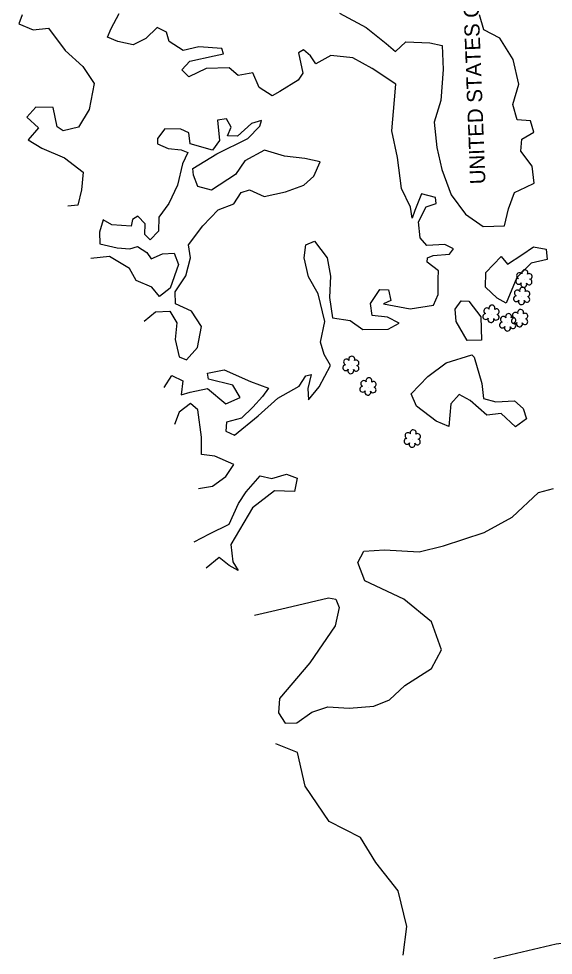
# Model space of a CAD drawing. Extents: x 3040896 to 3051146, y 687568 to 732976.
# Drawn here: x 3041799 to 3041974.2, y 729171.8 to 729478.7 of the extents above; entities that cross this region are included whole.
import ezdxf

# ---------------------------------------------------------------- set-up
doc = ezdxf.new("R2010")
doc.units = 0
for name, color, linetype in [('Exist Property Owner Text', 7, 'Continuous'), ('Exist Vegetation Hedge Row', 7, 'Continuous'), ('Exist Vegetation Shrub CELL', 7, 'Continuous')]:
    doc.layers.add(name, color=color, linetype=linetype)

msp = doc.modelspace()

# ---------------------------------------------------------------- linework, layer by layer
at = {"layer": 'Exist Vegetation Hedge Row'}
for points in [[(3041800.09, 729480.03), (3041798.97, 729477.11), (3041803.74, 729475.1), (3041808.71, 729475.62), (3041814.18, 729468.28), (3041820.02, 729463.05), (3041823.76, 729457.46), (3041822.04, 729448.99), (3041818.62, 729443.24), (3041813.52, 729442.01), (3041811.61, 729443.32), (3041810.32, 729449.67), (3041804.62, 729449.75), (3041801.68, 729446.52), (3041805.5, 729442.99), (3041802.06, 729439.02), (3041806.55, 729436.3), (3041813.99, 729433.13), (3041820.09, 729428.47), (3041819.55, 729422.61), (3041818.34, 729417.66), (3041815.08, 729417.29)], [(3041800.09, 729480.03), (3041798.97, 729477.11), (3041803.74, 729475.1), (3041808.71, 729475.62), (3041814.18, 729468.28), (3041820.02, 729463.05), (3041823.76, 729457.46), (3041822.04, 729448.99), (3041818.62, 729443.24), (3041813.52, 729442.01), (3041811.61, 729443.32), (3041810.32, 729449.67), (3041804.62, 729449.75), (3041801.68, 729446.52), (3041805.5, 729442.99), (3041802.06, 729439.02), (3041806.55, 729436.3), (3041813.99, 729433.13), (3041820.09, 729428.47), (3041819.55, 729422.61), (3041818.34, 729417.66), (3041815.08, 729417.29)], [(3041846.68, 729357.87), (3041849.21, 729361.77), (3041852.82, 729360.05), (3041852.28, 729355.45), (3041855.2, 729356.37), (3041860.9, 729357.59), (3041866.83, 729352.57), (3041871.6, 729354.59), (3041869.19, 729358.61), (3041861.15, 729360.64), (3041860.83, 729362.54), (3041866.28, 729363.62), (3041874.92, 729359.86), (3041880.91, 729357.67), (3041878.87, 729354.89), (3041875.72, 729351.44), (3041872.06, 729347.81), (3041867.06, 729346.56), (3041866.85, 729343.52), (3041869.74, 729342.23), (3041877.51, 729348.63), (3041883.92, 729354.39), (3041890.9, 729358.29), (3041893.1, 729361.65), (3041894.9, 729362.18), (3041893.81, 729357.54), (3041893.95, 729353.84), (3041897.51, 729358.04), (3041901.15, 729365.05), (3041899.09, 729368.71), (3041897.96, 729372.68), (3041899.32, 729379.5), (3041897.18, 729388.58), (3041893.99, 729394.14), (3041892.53, 729400.35), (3041893.1, 729404.64), (3041895.91, 729405.87), (3041900.08, 729400.42), (3041901.16, 729394.34), (3041900.84, 729387.41), (3041901.89, 729380.7), (3041907.65, 729379.86), (3041911.82, 729376.87), (3041920.08, 729377), (3041923.69, 729378.92), (3041919.93, 729380.89), (3041914.91, 729381.42), (3041914.33, 729385.39), (3041917.38, 729389.98), (3041920.19, 729389.86), (3041920.95, 729386.34), (3041918.61, 729385.35), (3041927.27, 729383.64), (3041934.99, 729384.86), (3041936.46, 729388.38), (3041936.45, 729393.49), (3041936.61, 729396.16), (3041932.92, 729398.99), (3041932.98, 729400.37), (3041934.9, 729401.11), (3041940.18, 729401.6), (3041941.56, 729403.33), (3041938.64, 729404.73), (3041932.78, 729404.47), (3041930.63, 729406.88), (3041930.04, 729412.13), (3041932.56, 729417.11), (3041935.86, 729418.18), (3041935.6, 729420.14), (3041930.99, 729421.35), (3041928.9, 729415.85), (3041928.01, 729413.37), (3041927.38, 729416.96), (3041924.45, 729423.07), (3041923.21, 729433.27), (3041921.33, 729441.95), (3041922.17, 729452.12), (3041922.66, 729457.32), (3041914.91, 729462.4), (3041908.47, 729465.95), (3041901.35, 729466.68), (3041896.4, 729463.97), (3041894.67, 729466.62), (3041892.36, 729468.52), (3041890.67, 729467.51), (3041892.11, 729460.91), (3041890.65, 729458.61), (3041884.56, 729454.89), (3041882.04, 729453.43), (3041877.79, 729456.19), (3041875.78, 729461.01), (3041870.94, 729460.09), (3041867.92, 729462.61), (3041860.46, 729462.45), (3041854.72, 729459.75), (3041852.42, 729462.03), (3041855.04, 729464.81), (3041863.05, 729466.6), (3041866.06, 729467.27), (3041865.52, 729469.03), (3041858.05, 729469.5), (3041852.88, 729468.32), (3041848.33, 729471.23), (3041847.44, 729474.36), (3041844.4, 729475.83), (3041840.68, 729472.31), (3041836.53, 729470.19), (3041831.49, 729471.3), (3041828.12, 729472.7), (3041829.24, 729475.58), (3041831.92, 729480.41)], [(3041846.68, 729357.87), (3041849.21, 729361.77), (3041852.82, 729360.05), (3041852.28, 729355.45), (3041855.2, 729356.37), (3041860.9, 729357.59), (3041866.83, 729352.57), (3041871.6, 729354.59), (3041869.19, 729358.61), (3041861.15, 729360.64), (3041860.83, 729362.54), (3041866.28, 729363.62), (3041874.92, 729359.86), (3041880.91, 729357.67), (3041878.87, 729354.89), (3041875.72, 729351.44), (3041872.06, 729347.81), (3041867.06, 729346.56), (3041866.85, 729343.52), (3041869.74, 729342.23), (3041877.51, 729348.63), (3041883.92, 729354.39), (3041890.9, 729358.29), (3041893.1, 729361.65), (3041894.9, 729362.18), (3041893.81, 729357.54), (3041893.95, 729353.84), (3041897.51, 729358.04), (3041901.15, 729365.05), (3041899.09, 729368.71), (3041897.96, 729372.68), (3041899.32, 729379.5), (3041897.18, 729388.58), (3041893.99, 729394.14), (3041892.53, 729400.35), (3041893.1, 729404.64), (3041895.91, 729405.87), (3041900.08, 729400.42), (3041901.16, 729394.34), (3041900.84, 729387.41), (3041901.89, 729380.7), (3041907.65, 729379.86), (3041911.82, 729376.87), (3041920.08, 729377), (3041923.69, 729378.92), (3041919.93, 729380.89), (3041914.91, 729381.42), (3041914.33, 729385.39), (3041917.38, 729389.98), (3041920.19, 729389.86), (3041920.95, 729386.34), (3041918.61, 729385.35), (3041927.27, 729383.64), (3041934.99, 729384.86), (3041936.46, 729388.38), (3041936.45, 729393.49), (3041936.61, 729396.16), (3041932.92, 729398.99), (3041932.98, 729400.37), (3041934.9, 729401.11), (3041940.18, 729401.6), (3041941.56, 729403.33), (3041938.64, 729404.73), (3041932.78, 729404.47), (3041930.63, 729406.88), (3041930.04, 729412.13), (3041932.56, 729417.11), (3041935.86, 729418.18), (3041935.6, 729420.14), (3041930.99, 729421.35), (3041928.9, 729415.85), (3041928.01, 729413.37), (3041927.38, 729416.96), (3041924.45, 729423.07), (3041923.21, 729433.27), (3041921.33, 729441.95), (3041922.17, 729452.12), (3041922.66, 729457.32), (3041914.91, 729462.4), (3041908.47, 729465.95), (3041901.35, 729466.68), (3041896.4, 729463.97), (3041894.67, 729466.62), (3041892.36, 729468.52), (3041890.67, 729467.51), (3041892.11, 729460.91), (3041890.65, 729458.61), (3041884.56, 729454.89), (3041882.04, 729453.43), (3041877.79, 729456.19), (3041875.78, 729461.01), (3041870.94, 729460.09), (3041867.92, 729462.61), (3041860.46, 729462.45), (3041854.72, 729459.75), (3041852.42, 729462.03), (3041855.04, 729464.81), (3041863.05, 729466.6), (3041866.06, 729467.27), (3041865.52, 729469.03), (3041858.05, 729469.5), (3041852.88, 729468.32), (3041848.33, 729471.23), (3041847.44, 729474.36), (3041844.4, 729475.83), (3041840.68, 729472.31), (3041836.53, 729470.19), (3041831.49, 729471.3), (3041828.12, 729472.7), (3041829.24, 729475.58), (3041831.92, 729480.41)], [(3041904.11, 729480.52), (3041912.91, 729475.88), (3041919.4, 729470.64), (3041922.5, 729468.04), (3041925.87, 729471.21), (3041933.74, 729470.88), (3041937.79, 729469.92), (3041938.13, 729462.11), (3041937.42, 729451.91), (3041935.17, 729444.87), (3041936.04, 729436.56), (3041937.67, 729429.38), (3041940.78, 729421.04), (3041945.51, 729414.74), (3041951.29, 729410.69), (3041958.25, 729410.83), (3041959.53, 729416.39), (3041961.5, 729421.82), (3041965.27, 729423.53), (3041968.01, 729424.86), (3041967.37, 729430.42), (3041963.62, 729435.31), (3041963.94, 729439.28), (3041967.9, 729441.59), (3041966.76, 729445.27), (3041962.35, 729445.55), (3041961.02, 729450.66), (3041962.97, 729457.34), (3041961.14, 729465.37), (3041956.69, 729472.41), (3041951.49, 729475.08), (3041950.09, 729480.07)], [(3041904.11, 729480.52), (3041912.91, 729475.88), (3041919.4, 729470.64), (3041922.5, 729468.04), (3041925.87, 729471.21), (3041933.74, 729470.88), (3041937.79, 729469.92), (3041938.13, 729462.11), (3041937.42, 729451.91), (3041935.17, 729444.87), (3041936.04, 729436.56), (3041937.67, 729429.38), (3041940.78, 729421.04), (3041945.51, 729414.74), (3041951.29, 729410.69), (3041958.25, 729410.83), (3041959.53, 729416.39), (3041961.5, 729421.82), (3041965.27, 729423.53), (3041968.01, 729424.86), (3041967.37, 729430.42), (3041963.62, 729435.31), (3041963.94, 729439.28), (3041967.9, 729441.59), (3041966.76, 729445.27), (3041962.35, 729445.55), (3041961.02, 729450.66), (3041962.97, 729457.34), (3041961.14, 729465.37), (3041956.69, 729472.41), (3041951.49, 729475.08), (3041950.09, 729480.07)], [(3041840.09, 729379.67), (3041843.78, 729382.71), (3041848.5, 729382.93), (3041850.81, 729379.05), (3041850.3, 729373.61), (3041851.57, 729367.88), (3041853.94, 729366.92), (3041857.6, 729370.99), (3041858.95, 729377.82), (3041855.66, 729382.85), (3041850.39, 729385.35), (3041850.22, 729389.22), (3041853.74, 729394.43), (3041855.32, 729400.36), (3041854.61, 729404.68), (3041859.33, 729410.91), (3041864.37, 729416.08), (3041869.55, 729418.09), (3041871.86, 729421.75), (3041874.62, 729422.67), (3041879.44, 729420.45), (3041886.4, 729422.01), (3041892.47, 729424.14), (3041895.76, 729427.1), (3041897.86, 729431.85), (3041892.8, 729432.92), (3041886.16, 729433.69), (3041879.59, 729435.66), (3041873.14, 729432.22), (3041870, 729427.71), (3041862.16, 729422.52), (3041857.75, 729423.73), (3041856.26, 729427.51), (3041856.11, 729429.62), (3041863.97, 729434.44), (3041874.09, 729439.48), (3041878.03, 729443.5), (3041878.62, 729445.34), (3041875.33, 729444.35), (3041870.67, 729440.25), (3041867.43, 729440.32), (3041868.66, 729443.24), (3041867.07, 729445.96), (3041864.19, 729445.5), (3041864.75, 729438.78), (3041862.46, 729435.7), (3041855.14, 729437.77), (3041854.73, 729441.34), (3041852.11, 729442.59), (3041846.87, 729442.63), (3041844.42, 729439.49), (3041844.42, 729437.79), (3041848.01, 729436.24), (3041852.25, 729435.73), (3041854.37, 729434.92), (3041852.68, 729431.17), (3041850.99, 729424.24), (3041848.2, 729418.2), (3041844.93, 729413.7), (3041844.85, 729409.11), (3041842.02, 729406.3), (3041840.35, 729408.04), (3041840.48, 729411.51), (3041838.06, 729414.07), (3041836.25, 729412.95), (3041835.82, 729410.75), (3041829.46, 729411.14), (3041826.61, 729412.87), (3041825.49, 729408.83), (3041825.54, 729404.97), (3041831.22, 729403.61), (3041835.37, 729403.34), (3041837.9, 729404.05), (3041841.02, 729402.09), (3041842.44, 729400.05), (3041846.15, 729401.71), (3041849.96, 729401.94), (3041851.4, 729398.23), (3041848.6, 729390.41), (3041845.14, 729387.74), (3041842.62, 729390.72), (3041837.45, 729392.9), (3041835.33, 729396.9), (3041828.75, 729400.76), (3041822.61, 729400.18)], [(3041840.09, 729379.67), (3041843.78, 729382.71), (3041848.5, 729382.93), (3041850.81, 729379.05), (3041850.3, 729373.61), (3041851.57, 729367.88), (3041853.94, 729366.92), (3041857.6, 729370.99), (3041858.95, 729377.82), (3041855.66, 729382.85), (3041850.39, 729385.35), (3041850.22, 729389.22), (3041853.74, 729394.43), (3041855.32, 729400.36), (3041854.61, 729404.68), (3041859.33, 729410.91), (3041864.37, 729416.08), (3041869.55, 729418.09), (3041871.86, 729421.75), (3041874.62, 729422.67), (3041879.44, 729420.45), (3041886.4, 729422.01), (3041892.47, 729424.14), (3041895.76, 729427.1), (3041897.86, 729431.85), (3041892.8, 729432.92), (3041886.16, 729433.69), (3041879.59, 729435.66), (3041873.14, 729432.22), (3041870, 729427.71), (3041862.16, 729422.52), (3041857.75, 729423.73), (3041856.26, 729427.51), (3041856.11, 729429.62), (3041863.97, 729434.44), (3041874.09, 729439.48), (3041878.03, 729443.5), (3041878.62, 729445.34), (3041875.33, 729444.35), (3041870.67, 729440.25), (3041867.43, 729440.32), (3041868.66, 729443.24), (3041867.07, 729445.96), (3041864.19, 729445.5), (3041864.75, 729438.78), (3041862.46, 729435.7), (3041855.14, 729437.77), (3041854.73, 729441.34), (3041852.11, 729442.59), (3041846.87, 729442.63), (3041844.42, 729439.49), (3041844.42, 729437.79), (3041848.01, 729436.24), (3041852.25, 729435.73), (3041854.37, 729434.92), (3041852.68, 729431.17), (3041850.99, 729424.24), (3041848.2, 729418.2), (3041844.93, 729413.7), (3041844.85, 729409.11), (3041842.02, 729406.3), (3041840.35, 729408.04), (3041840.48, 729411.51), (3041838.06, 729414.07), (3041836.25, 729412.95), (3041835.82, 729410.75), (3041829.46, 729411.14), (3041826.61, 729412.87), (3041825.49, 729408.83), (3041825.54, 729404.97), (3041831.22, 729403.61), (3041835.37, 729403.34), (3041837.9, 729404.05), (3041841.02, 729402.09), (3041842.44, 729400.05), (3041846.15, 729401.71), (3041849.96, 729401.94), (3041851.4, 729398.23), (3041848.6, 729390.41), (3041845.14, 729387.74), (3041842.62, 729390.72), (3041837.45, 729392.9), (3041835.33, 729396.9), (3041828.75, 729400.76), (3041822.61, 729400.18)], [(3041957.2, 729400.81), (3041959.25, 729398.33), (3041963.95, 729401.39), (3041967.79, 729404.03), (3041971.87, 729403.22), (3041972.2, 729399.8), (3041966.96, 729398.64), (3041962.25, 729393.93), (3041958.82, 729385.48), (3041955.81, 729387.11), (3041951.99, 729390.8), (3041952.18, 729395.58), (3041957.2, 729400.81)], [(3041957.2, 729400.81), (3041959.25, 729398.33), (3041963.95, 729401.39), (3041967.79, 729404.03), (3041971.87, 729403.22), (3041972.2, 729399.8), (3041966.96, 729398.64), (3041962.25, 729393.93), (3041958.82, 729385.48), (3041955.81, 729387.11), (3041951.99, 729390.8), (3041952.18, 729395.58), (3041957.2, 729400.81)], [(3041946.56, 729386.15), (3041950.51, 729381.04), (3041950.66, 729373.39), (3041946.02, 729373.32), (3041942.42, 729379.5), (3041942.09, 729383.53), (3041944.02, 729386.26), (3041946.56, 729386.15)], [(3041946.56, 729386.15), (3041950.51, 729381.04), (3041950.66, 729373.39), (3041946.02, 729373.32), (3041942.42, 729379.5), (3041942.09, 729383.53), (3041944.02, 729386.26), (3041946.56, 729386.15)], [(3041927.68, 729355.85), (3041933.08, 729361.5), (3041939.11, 729365.95), (3041947.52, 729368.61), (3041948.35, 729367.83), (3041950.78, 729359.17), (3041951.36, 729354.26), (3041955.39, 729353.18), (3041961.49, 729353.47), (3041964.4, 729351.01), (3041965.43, 729347.64), (3041961.88, 729345), (3041957.18, 729349.32), (3041952.51, 729348.81), (3041947.04, 729353.6), (3041943.42, 729355.61), (3041940.65, 729352.49), (3041940.02, 729345.09), (3041935.89, 729346.86), (3041929.42, 729351.78), (3041927.68, 729355.85)], [(3041927.68, 729355.85), (3041933.08, 729361.5), (3041939.11, 729365.95), (3041947.52, 729368.61), (3041948.35, 729367.83), (3041950.78, 729359.17), (3041951.36, 729354.26), (3041955.39, 729353.18), (3041961.49, 729353.47), (3041964.4, 729351.01), (3041965.43, 729347.64), (3041961.88, 729345), (3041957.18, 729349.32), (3041952.51, 729348.81), (3041947.04, 729353.6), (3041943.42, 729355.61), (3041940.65, 729352.49), (3041940.02, 729345.09), (3041935.89, 729346.86), (3041929.42, 729351.78), (3041927.68, 729355.85)], [(3041857.91, 729324.75), (3041862.48, 729325.57), (3041866.93, 729328.7), (3041869.46, 729332.65), (3041863.32, 729335.35), (3041858.89, 729335.96), (3041858.89, 729341.55), (3041857.74, 729350.61), (3041855.28, 729352.64), (3041851.63, 729349.84), (3041850.02, 729345.71)], [(3041857.91, 729324.75), (3041862.48, 729325.57), (3041866.93, 729328.7), (3041869.46, 729332.65), (3041863.32, 729335.35), (3041858.89, 729335.96), (3041858.89, 729341.55), (3041857.74, 729350.61), (3041855.28, 729352.64), (3041851.63, 729349.84), (3041850.02, 729345.71)], [(3041868, 729313.1), (3041871.08, 729319.86), (3041873.54, 729323.66), (3041878.12, 729328.94), (3041881.97, 729328.01), (3041886.81, 729329.47), (3041890.3, 729328.21), (3041889.34, 729323.78), (3041882.8, 729323.96), (3041875.57, 729318.41), (3041868.52, 729306.45), (3041869.22, 729300.72), (3041870.94, 729297.9), (3041868.01, 729299.5), (3041864.7, 729302.2), (3041860.4, 729298.64)], [(3041868, 729313.1), (3041871.08, 729319.86), (3041873.54, 729323.66), (3041878.12, 729328.94), (3041881.97, 729328.01), (3041886.81, 729329.47), (3041890.3, 729328.21), (3041889.34, 729323.78), (3041882.8, 729323.96), (3041875.57, 729318.41), (3041868.52, 729306.45), (3041869.22, 729300.72), (3041870.94, 729297.9), (3041868.01, 729299.5), (3041864.7, 729302.2), (3041860.4, 729298.64)], [(3041876.23, 729283.23), (3041882, 729284.58), (3041888.56, 729286.12), (3041900.51, 729288.95), (3041902.9, 729288.52), (3041904.04, 729285.74), (3041902.7, 729279.76), (3041894.4, 729267.62), (3041884.52, 729255.95), (3041884.2, 729251.3), (3041886.32, 729247.81), (3041890.21, 729247.96), (3041895.08, 729251.42), (3041900.32, 729253.2), (3041907.36, 729252.82), (3041915.38, 729253.44), (3041920.49, 729255.56), (3041925.52, 729260.2), (3041934.27, 729265.75), (3041937.57, 729271.9), (3041934.32, 729281.07), (3041925.21, 729288.49), (3041912.43, 729294.51), (3041910.21, 729300.52), (3041912.13, 729304.22), (3041918.9, 729304.68), (3041930.26, 729304.06), (3041938.2, 729305.93), (3041951.56, 729310.36), (3041960.8, 729315.33), (3041969.4, 729323.48), (3041974.31, 729324.8)], [(3041876.23, 729283.23), (3041882, 729284.58), (3041888.56, 729286.12), (3041900.51, 729288.95), (3041902.9, 729288.52), (3041904.04, 729285.74), (3041902.7, 729279.76), (3041894.4, 729267.62), (3041884.52, 729255.95), (3041884.2, 729251.3), (3041886.32, 729247.81), (3041890.21, 729247.96), (3041895.08, 729251.42), (3041900.32, 729253.2), (3041907.36, 729252.82), (3041915.38, 729253.44), (3041920.49, 729255.56), (3041925.52, 729260.2), (3041934.27, 729265.75), (3041937.57, 729271.9), (3041934.32, 729281.07), (3041925.21, 729288.49), (3041912.43, 729294.51), (3041910.21, 729300.52), (3041912.13, 729304.22), (3041918.9, 729304.68), (3041930.26, 729304.06), (3041938.2, 729305.93), (3041951.56, 729310.36), (3041960.8, 729315.33), (3041969.4, 729323.48), (3041974.31, 729324.8)], [(3041856.45, 729307.32), (3041861.56, 729309.92), (3041868, 729313.1)], [(3041856.45, 729307.32), (3041861.56, 729309.92), (3041868, 729313.1)], [(3041924.97, 729171.78), (3041926.19, 729181.19), (3041923.4, 729192.93), (3041916.06, 729202.24), (3041911.05, 729210.38), (3041900.79, 729215.68), (3041892.91, 729227.26), (3041890.4, 729238.2), (3041883.32, 729241.04)], [(3041924.97, 729171.78), (3041926.19, 729181.19), (3041923.4, 729192.93), (3041916.06, 729202.24), (3041911.05, 729210.38), (3041900.79, 729215.68), (3041892.91, 729227.26), (3041890.4, 729238.2), (3041883.32, 729241.04)], [(3042017.24, 729168.76), (3042015.17, 729172.85), (3042002.23, 729172.95), (3041997.51, 729175.62), (3041990.2, 729177.35), (3041975.23, 729175.43), (3041954.74, 729170.62)], [(3042017.24, 729168.76), (3042015.17, 729172.85), (3042002.23, 729172.95), (3041997.51, 729175.62), (3041990.2, 729177.35), (3041975.23, 729175.43), (3041954.74, 729170.62)]]:
    msp.add_lwpolyline(points, dxfattribs=at)
at = {"layer": 'Exist Vegetation Shrub CELL'}
for p, q in [((3041964.68, 729393.4), (3041964.68, 729393.4)), ((3041964.68, 729393.4), (3041964.68, 729393.4)), ((3041963.95, 729387.7), (3041963.95, 729387.7)), ((3041963.95, 729387.7), (3041963.95, 729387.7)), ((3041953.92, 729381.85), (3041953.92, 729381.85)), ((3041953.92, 729381.85), (3041953.92, 729381.85)), ((3041959.36, 729379.05), (3041959.36, 729379.05)), ((3041959.36, 729379.05), (3041959.36, 729379.05)), ((3041963.3, 729380.42), (3041963.3, 729380.42)), ((3041963.3, 729380.42), (3041963.3, 729380.42)), ((3041907.95, 729365.07), (3041907.95, 729365.07)), ((3041907.95, 729365.07), (3041907.95, 729365.07)), ((3041913.57, 729358.03), (3041913.57, 729358.03)), ((3041913.57, 729358.03), (3041913.57, 729358.03)), ((3041928.07, 729340.96), (3041928.07, 729340.96)), ((3041928.07, 729340.96), (3041928.07, 729340.96))]:
    msp.add_line(p, q, dxfattribs=at)
for centre, radius, start, end in [((3041964.91, 729395.44), 0.99, 334.8391, 200.4717), ((3041964.91, 729395.44), 0.99, 334.8391, 200.4717), ((3041962.88, 729392.69), 0.955, 95.1099, 327.9534), ((3041962.88, 729392.69), 0.955, 95.1099, 327.9534), ((3041963.2, 729394.52), 0.968, 35.8908, 245.4216), ((3041963.2, 729394.52), 0.968, 35.8908, 245.4216), ((3041966.32, 729392.47), 0.937, 204.9913, 73.4601), ((3041966.32, 729392.47), 0.937, 204.9913, 73.4601), ((3041966.36, 729394.27), 0.929, 284.4567, 126.0861), ((3041966.36, 729394.27), 0.929, 284.4567, 126.0861), ((3041962.47, 729388.82), 0.968, 35.8908, 245.4216), ((3041962.47, 729388.82), 0.968, 35.8908, 245.4216), ((3041964.18, 729389.74), 0.99, 334.8391, 200.4717), ((3041964.18, 729389.74), 0.99, 334.8391, 200.4717), ((3041964.56, 729391.71), 0.984, 151.2797, 21.387), ((3041964.56, 729391.71), 0.984, 151.2797, 21.387), ((3041962.15, 729386.99), 0.955, 95.1099, 327.9534), ((3041962.15, 729386.99), 0.955, 95.1099, 327.9534), ((3041965.59, 729386.77), 0.937, 204.9913, 73.4601), ((3041965.59, 729386.77), 0.937, 204.9913, 73.4601), ((3041965.62, 729388.57), 0.929, 284.4567, 126.0861), ((3041965.62, 729388.57), 0.929, 284.4567, 126.0861), ((3041952.43, 729382.97), 0.968, 35.8908, 245.4216), ((3041952.43, 729382.97), 0.968, 35.8908, 245.4216), ((3041954.14, 729383.89), 0.99, 334.8391, 200.4717), ((3041954.14, 729383.89), 0.99, 334.8391, 200.4717), ((3041955.59, 729382.72), 0.929, 284.4567, 126.0861), ((3041955.59, 729382.72), 0.929, 284.4567, 126.0861), ((3041963.82, 729386.01), 0.984, 151.2797, 21.387), ((3041963.82, 729386.01), 0.984, 151.2797, 21.387), ((3041952.11, 729381.14), 0.955, 95.1099, 327.9534), ((3041952.11, 729381.14), 0.955, 95.1099, 327.9534), ((3041953.79, 729380.16), 0.984, 151.2797, 21.387), ((3041953.79, 729380.16), 0.984, 151.2797, 21.387), ((3041955.55, 729380.92), 0.937, 204.9913, 73.4601), ((3041955.55, 729380.92), 0.937, 204.9913, 73.4601), ((3041957.88, 729380.18), 0.968, 35.8908, 245.4216), ((3041957.88, 729380.18), 0.968, 35.8908, 245.4216), ((3041959.59, 729381.09), 0.99, 334.8391, 200.4717), ((3041959.59, 729381.09), 0.99, 334.8391, 200.4717), ((3041961.03, 729379.92), 0.929, 284.4567, 126.0861), ((3041961.03, 729379.92), 0.929, 284.4567, 126.0861), ((3041961.5, 729379.71), 0.955, 95.1099, 327.9534), ((3041961.5, 729379.71), 0.955, 95.1099, 327.9534), ((3041961.82, 729381.54), 0.968, 35.8908, 245.4216), ((3041961.82, 729381.54), 0.968, 35.8908, 245.4216), ((3041963.53, 729382.46), 0.99, 334.8391, 200.4717), ((3041963.53, 729382.46), 0.99, 334.8391, 200.4717), ((3041964.97, 729381.28), 0.929, 284.4567, 126.0861), ((3041964.97, 729381.28), 0.929, 284.4567, 126.0861), ((3041957.56, 729378.35), 0.955, 95.1099, 327.9534), ((3041957.56, 729378.35), 0.955, 95.1099, 327.9534), ((3041959.23, 729377.37), 0.984, 151.2797, 21.387), ((3041959.23, 729377.37), 0.984, 151.2797, 21.387), ((3041961, 729378.12), 0.937, 204.9913, 73.4601), ((3041961, 729378.12), 0.937, 204.9913, 73.4601), ((3041963.17, 729378.73), 0.984, 151.2797, 21.387), ((3041963.17, 729378.73), 0.984, 151.2797, 21.387), ((3041964.94, 729379.49), 0.937, 204.9913, 73.4601), ((3041964.94, 729379.49), 0.937, 204.9913, 73.4601), ((3041906.15, 729364.37), 0.955, 95.1099, 327.9534), ((3041906.15, 729364.37), 0.955, 95.1099, 327.9534), ((3041906.46, 729366.2), 0.968, 35.8908, 245.4216), ((3041906.46, 729366.2), 0.968, 35.8908, 245.4216), ((3041908.17, 729367.11), 0.99, 334.8391, 200.4717), ((3041908.17, 729367.11), 0.99, 334.8391, 200.4717), ((3041909.62, 729365.94), 0.929, 284.4567, 126.0861), ((3041909.62, 729365.94), 0.929, 284.4567, 126.0861), ((3041907.82, 729363.39), 0.984, 151.2797, 21.387), ((3041907.82, 729363.39), 0.984, 151.2797, 21.387), ((3041909.58, 729364.14), 0.937, 204.9913, 73.4601), ((3041909.58, 729364.14), 0.937, 204.9913, 73.4601), ((3041912.09, 729359.16), 0.968, 35.8908, 245.4216), ((3041912.09, 729359.16), 0.968, 35.8908, 245.4216), ((3041913.8, 729360.07), 0.99, 334.8391, 200.4717), ((3041913.8, 729360.07), 0.99, 334.8391, 200.4717), ((3041915.25, 729358.9), 0.929, 284.4567, 126.0861), ((3041915.25, 729358.9), 0.929, 284.4567, 126.0861), ((3041911.77, 729357.33), 0.955, 95.1099, 327.9534), ((3041911.77, 729357.33), 0.955, 95.1099, 327.9534), ((3041913.44, 729356.35), 0.984, 151.2797, 21.387), ((3041913.44, 729356.35), 0.984, 151.2797, 21.387), ((3041915.21, 729357.11), 0.937, 204.9913, 73.4601), ((3041915.21, 729357.11), 0.937, 204.9913, 73.4601), ((3041928.3, 729343), 0.99, 334.8391, 200.4717), ((3041928.3, 729343), 0.99, 334.8391, 200.4717), ((3041926.27, 729340.25), 0.955, 95.1099, 327.9534), ((3041926.27, 729340.25), 0.955, 95.1099, 327.9534), ((3041926.59, 729342.09), 0.968, 35.8908, 245.4216), ((3041926.59, 729342.09), 0.968, 35.8908, 245.4216), ((3041929.71, 729340.03), 0.937, 204.9913, 73.4601), ((3041929.71, 729340.03), 0.937, 204.9913, 73.4601), ((3041929.74, 729341.83), 0.929, 284.4567, 126.0861), ((3041929.74, 729341.83), 0.929, 284.4567, 126.0861), ((3041927.94, 729339.27), 0.984, 151.2797, 21.387), ((3041927.94, 729339.27), 0.984, 151.2797, 21.387)]:
    msp.add_arc(centre, radius, start, end, dxfattribs=at)

# ---------------------------------------------------------------- texts
at = {"layer": 'Exist Property Owner Text'}
msp.add_text(' UNITED STATES OF AMERICA', height=5.0005, rotation=92.18, dxfattribs=at).set_placement((3041952.09, 729422.73))

doc.saveas('drawing.dxf')
